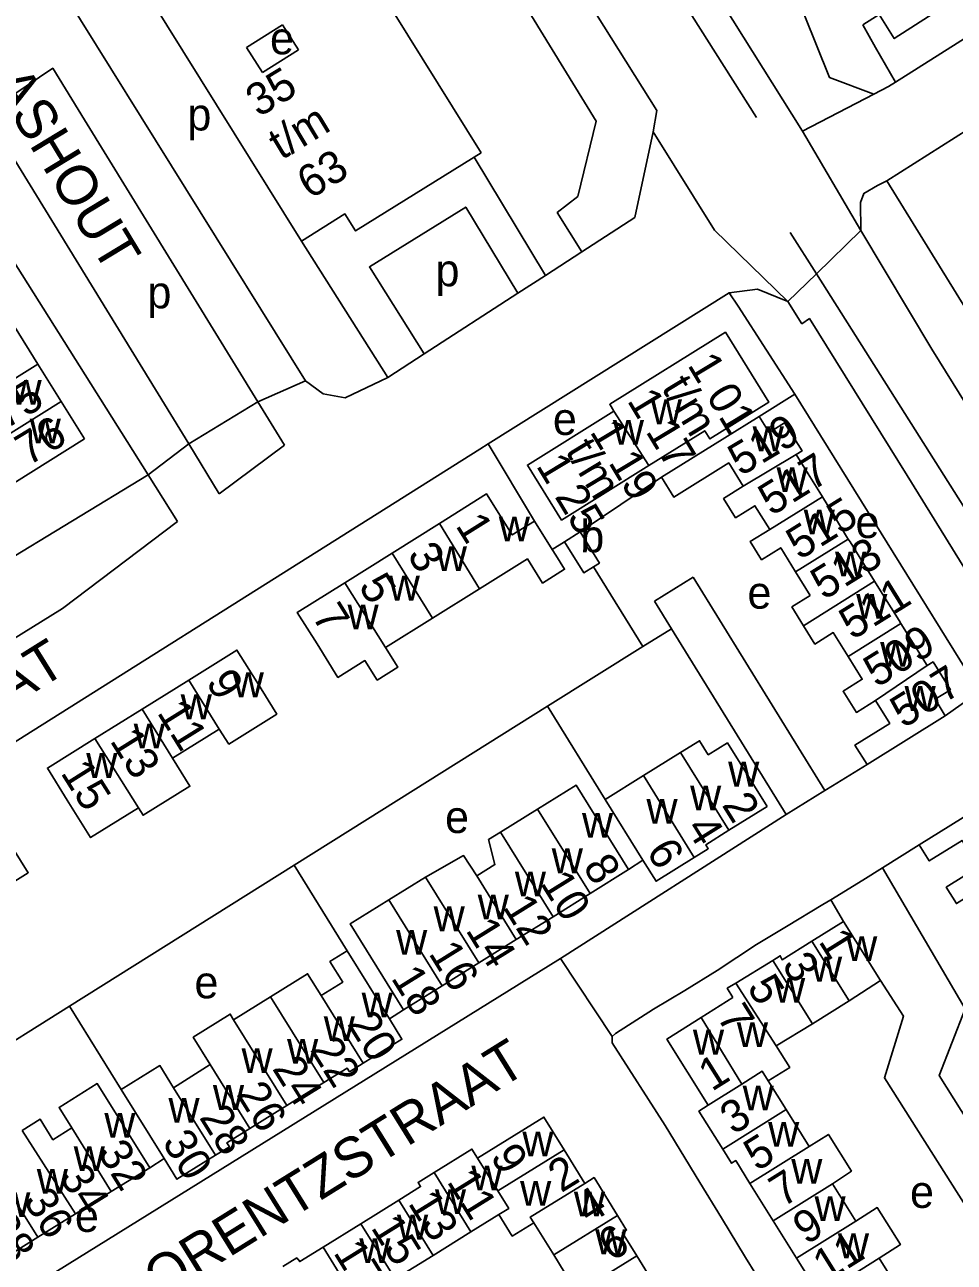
# Model space of a CAD drawing. Extents: x 159294 to 161936, y 384538 to 386517.
# Drawn here: x 159801.9 to 159917.3, y 385376.6 to 385530.1 of the extents above; entities that cross this region are included whole.
import ezdxf

# ---------------------------------------------------------------- set-up
doc = ezdxf.new("R2010")
doc.units = 0
for name, color, linetype in [('BLT_Basislijn', 7, 'Continuous'), ('BLT_Bebouwing', 7, 'Continuous'), ('BLT_Centroide', 7, 'Continuous'), ('BLT_Huisnummer', 7, 'Continuous'), ('BLT_Huisnummer_ tussenligend', 7, 'Continuous'), ('BLT_Huisnummer_reeks', 7, 'Continuous'), ('BLT_Onderverdeling_panden', 7, 'Continuous'), ('BLT_Straatnaam', 7, 'Continuous'), ('BLT_Vlakafsluiter', 7, 'Continuous')]:
    doc.layers.add(name, color=color, linetype=linetype)

msp = doc.modelspace()

# ---------------------------------------------------------------- linework, layer by layer
at = {"layer": 'BLT_Basislijn'}
for p, q in [((159817.5, 385608.48), (159872.81, 385518.13)), ((159806.47, 385534.48), (159836.75, 385485.94)), ((159907.49, 385527.29), (159905.9, 385530.11)), ((159937.39, 385528.87), (159908.9, 385510.76)), ((159909.97, 385523), (159907.49, 385527.29)), ((159797.05, 385519.15), (159822.27, 385478.1)), ((159809.3, 385518.31), (159830.82, 385483.3)), ((159857.66, 385513.68), (159866.51, 385499.01)), ((159908.9, 385510.76), (159956.39, 385433.59)), ((159836.25, 385503.26), (159846.94, 385486.33)), ((159871.03, 385501.94), (159866.51, 385499.01)), ((159863.09, 385496.8), (159851.46, 385489.26)), ((159859.4, 385478.11), (159889.3, 385496.84)), ((159841.65, 385483.81), (159846.94, 385486.33)), ((159836.75, 385485.94), (159838.95, 385484.3)), ((159822.27, 385478.1), (159830.82, 385483.3)), ((159830.82, 385483.3), (159834.15, 385477.95)), ((159838.95, 385484.3), (159841.65, 385483.81)), ((159893.03, 385481.51), (159897.48, 385484.26)), ((159897.48, 385484.26), (159920.38, 385447.36)), ((159822.27, 385478.1), (159826.03, 385471.9)), ((159834.15, 385477.95), (159826.03, 385471.9)), ((159865.16, 385468.53), (159859.4, 385478.11)), ((159772.74, 385447.24), (159817.2, 385474.27)), ((159817.2, 385474.27), (159820.86, 385468.46)), ((159870.81, 385467.17), (159880.92, 385473.96)), ((159867.36, 385465.01), (159868.87, 385465.95)), ((159884.87, 385461.57), (159880.05, 385458.57)), ((159901.21, 385435.09), (159884.87, 385461.57)), ((159882.15, 385455.17), (159880.05, 385458.57)), ((159896.39, 385432.1), (159882.15, 385455.17)), ((159878.62, 385452.97), (159866.76, 385445.54)), ((159920.38, 385447.36), (159916.14, 385444.37)), ((159873.91, 385433.98), (159866.76, 385445.54)), ((159906.43, 385438.34), (159902.13, 385435.67)), ((159896.39, 385432.1), (159868.39, 385414.26)), ((159912.91, 385428.35), (159908.34, 385425.48)), ((159878.62, 385426.44), (159876.84, 385425.28)), ((159835.32, 385425.83), (159807.46, 385408.35)), ((159841.91, 385415.2), (159835.32, 385425.83)), ((159903.5, 385418.86), (159901.92, 385421.55)), ((159868.39, 385414.26), (159798.34, 385370.8)), ((159813.88, 385398), (159807.46, 385408.35)), ((159848.9, 385407.89), (159847.15, 385406.75)), ((159819.19, 385389.45), (159817.4, 385388.29))]:
    msp.add_line(p, q, dxfattribs=at)
for points in [[(159672.14, 385864.36), (159718.49, 385792.26), (159734.77, 385768.17), (159772.32, 385708.21), (159809.55, 385648.76), (159856.03, 385574.41), (159873.73, 385548.57), (159892.72, 385518.61)], [(159879.9, 385516.8), (159880.33, 385519.48), (159867.2, 385540.44), (159859.25, 385553.53), (159846.62, 385579.07), (159838.32, 385592.49), (159800.14, 385653.57), (159788.51, 385666.46), (159777.48, 385684.4), (159767.2, 385706.17), (159746.01, 385740.12), (159700.77, 385806.77), (159672.01, 385848.87)], [(159831.62, 385623.7), (159872.69, 385557.95), (159898.42, 385516.89)], [(159907.29, 385521.5), (159901.76, 385523.57), (159895.48, 385539.22), (159886.69, 385552.42)], [(159909.97, 385523), (159936.5, 385539.83)], [(159797.05, 385519.15), (159805.38, 385524.7), (159809.3, 385518.31)], [(159909.97, 385523), (159909.09, 385522.45), (159907.28, 385521.5)], [(159907.29, 385521.5), (159898.42, 385516.89)], [(159872.81, 385518.13), (159870.54, 385508.81), (159867.98, 385506.81), (159871.03, 385501.94)], [(159879.9, 385516.8), (159877.62, 385506.21), (159871.03, 385501.94)], [(159792.51, 385513.4), (159817.2, 385474.27)], [(159908.9, 385510.76), (159907.74, 385510.17), (159906.02, 385509.18), (159905.6, 385508.06), (159905.67, 385504.57)], [(159863.09, 385496.8), (159856.62, 385507.49), (159844.67, 385500.05), (159851.46, 385489.26)], [(159905.67, 385504.57), (159914.47, 385489.85), (159949.2, 385433.95)], [(159896.88, 385504.34), (159900.14, 385499.2)], [(159866.51, 385499.01), (159863.09, 385496.8)], [(159900.14, 385499.2), (159936.1, 385442.38), (159950.5, 385421.37), (159977.5, 385379.12), (159989.93, 385361.42), (160014.19, 385323.22)], [(159889.3, 385496.84), (159892.82, 385497.3), (159896.58, 385495.75)], [(159897.48, 385484.26), (159890.44, 385495.19), (159889.3, 385496.84)], [(159896.58, 385495.75), (159898.35, 385493.01), (159899.27, 385493.65), (159911.4, 385474.2), (159922.14, 385456.86), (159921.61, 385455.62)], [(159851.46, 385489.26), (159846.94, 385486.33)], [(159859.4, 385478.11), (159858.36, 385477.46), (159784.92, 385431.19), (159738.32, 385402.45), (159734.71, 385399.96)], [(159820.86, 385468.46), (159806.57, 385457.66), (159778.3, 385440.14), (159776.68, 385440.93)], [(159878.62, 385452.97), (159872.47, 385462.86)], [(159878.62, 385452.97), (159882.15, 385455.17)], [(159866.76, 385445.54), (159844.45, 385431.55), (159835.32, 385425.83)], [(159902.13, 385435.67), (159901.21, 385435.09)], [(159901.21, 385435.09), (159896.39, 385432.1)], [(159901.92, 385421.55), (159905.91, 385423.96), (159908.34, 385425.48)], [(159908.34, 385425.48), (159918.61, 385407.99), (159915.37, 385399.73), (159928.32, 385379.12)], [(159874.8, 385404.59), (159875.23, 385404.94), (159879.93, 385407.96), (159883.81, 385410.27), (159887.83, 385412.76), (159892.72, 385415.97), (159896.43, 385418.21), (159900.96, 385420.97), (159901.92, 385421.55)], [(159908.11, 385411.51), (159910.94, 385407.11), (159908.59, 385399.43), (159922.83, 385376.99)], [(159807.46, 385408.35), (159795.71, 385400.98), (159776.12, 385388.66)], [(159893.9, 385373.01), (159891.34, 385377.16), (159888.37, 385382.06), (159885.68, 385386.44), (159881.38, 385393.55), (159874.8, 385403.79), (159874.8, 385404.59)]]:
    msp.add_lwpolyline(points, dxfattribs=at)
at = {"layer": 'BLT_Bebouwing'}
for p, q in [((159813.91, 385539.11), (159836.25, 385503.26)), ((159829.43, 385527.28), (159833.88, 385530.1)), ((159833.88, 385530.1), (159835.85, 385527)), ((159831.41, 385524.18), (159829.43, 385527.28)), ((159835.85, 385527), (159831.41, 385524.18)), ((159800.63, 385492.65), (159803.53, 385488.01)), ((159803.53, 385488.01), (159806.42, 385483.36)), ((159806.42, 385483.36), (159809.32, 385478.72)), ((159809.32, 385478.72), (159800.52, 385473.23)), ((159847.48, 385464.55), (159853.36, 385468.23)), ((159865.16, 385468.53), (159867.36, 385465.01)), ((159868.87, 385465.95), (159870.81, 385467.17)), ((159841.6, 385460.88), (159847.48, 385464.55)), ((159897.57, 385462.22), (159899.39, 385459.3)), ((159858.32, 385460.1), (159852.51, 385456.47)), ((159852.51, 385456.47), (159846.68, 385452.82)), ((159816.46, 385445.19), (159822.25, 385448.79)), ((159810.58, 385441.54), (159816.46, 385445.19)), ((159916.14, 385444.37), (159906.43, 385438.34)), ((159826.04, 385442.7), (159820.25, 385439.1)), ((159878.68, 385436.94), (159883.29, 385439.81)), ((159873.91, 385433.98), (159878.68, 385436.94)), ((159878.62, 385426.44), (159873.91, 385433.98)), ((159922.36, 385434.26), (159912.91, 385428.35)), ((159865.52, 385432.79), (159860.92, 385429.93)), ((159894.03, 385433.13), (159889.26, 385430.16)), ((159872.05, 385422.3), (159876.84, 385425.28)), ((159867.46, 385419.44), (159872.05, 385422.3)), ((159862.9, 385416.61), (159867.46, 385419.44)), ((159899.57, 385416.4), (159903.5, 385418.86)), ((159903.5, 385418.86), (159908.11, 385411.51)), ((159858.24, 385413.7), (159862.9, 385416.61)), ((159847.15, 385406.75), (159841.91, 385415.2)), ((159853.69, 385410.87), (159858.24, 385413.7)), ((159904.21, 385408.99), (159908.11, 385411.51)), ((159832.41, 385409.51), (159827.82, 385406.66)), ((159848.9, 385407.89), (159853.69, 385410.87)), ((159885.84, 385406.92), (159889.78, 385409.4)), ((159899.65, 385406.14), (159904.21, 385408.99)), ((159895.17, 385403.4), (159899.65, 385406.14)), ((159824.91, 385401.09), (159820.35, 385398.22)), ((159834.43, 385396.02), (159839.02, 385398.87)), ((159896.4, 385395.5), (159894.17, 385399.07)), ((159813.88, 385398), (159819.19, 385389.45)), ((159829.85, 385393.17), (159834.43, 385396.02)), ((159899.25, 385390.94), (159896.4, 385395.5)), ((159871.41, 385386.35), (159868.85, 385390.5)), ((159812.64, 385385.33), (159817.4, 385388.29)), ((159894.78, 385381.71), (159891.88, 385386.34)), ((159905.04, 385381.68), (159902.15, 385386.31)), ((159808.18, 385382.56), (159812.64, 385385.33)), ((159848.32, 385384.27), (159843.62, 385381.35)), ((159803.51, 385379.66), (159808.18, 385382.56)), ((159857.27, 385380.33), (159860.73, 385382.48)), ((159897.68, 385377.08), (159894.78, 385381.71)), ((159843.62, 385381.35), (159838.92, 385378.43)), ((159852.58, 385377.41), (159857.27, 385380.33)), ((159865.06, 385381.46), (159867.54, 385377.47)), ((159798.84, 385376.75), (159803.51, 385379.66)), ((159847.88, 385374.5), (159852.58, 385377.41)), ((159867.54, 385377.47), (159870.44, 385372.78)), ((159880.74, 385372.67), (159877.84, 385377.36)), ((159900.57, 385372.45), (159897.68, 385377.08))]:
    msp.add_line(p, q, dxfattribs=at)
for points in [[(159858.52, 385514.22), (159817.01, 385580.87)], [(159919.34, 385534.57), (159909.8, 385528.39), (159907.94, 385531.38), (159905.9, 385530.11)], [(159857.66, 385513.68), (159858.52, 385514.22)], [(159836.25, 385503.26), (159841.64, 385506.64), (159842.96, 385504.52), (159857.66, 385513.68)], [(159879.34, 385475.4), (159886.28, 385479.73), (159886.92, 385478.71), (159894.26, 385483.29), (159888.85, 385491.96), (159874.49, 385483.01), (159875.02, 385482.17)], [(159875.02, 385482.17), (159864.28, 385475.48), (159868.52, 385468.65), (159879.34, 385475.4)], [(159893.03, 385481.51), (159888.78, 385478.87), (159880.92, 385473.96)], [(159893.03, 385481.51), (159894.28, 385479.5), (159896.2, 385480.7), (159898.36, 385477.22), (159897.63, 385476.77)], [(159880.92, 385473.96), (159882.44, 385471.51), (159889.26, 385475.74), (159891.06, 385472.84)], [(159897.63, 385476.77), (159899.11, 385474.38), (159900.55, 385472.06), (159900.88, 385471.52)], [(159891.06, 385472.84), (159888.63, 385471.32), (159890.11, 385468.93), (159892.52, 385470.43), (159894.36, 385467.47)], [(159853.36, 385468.23), (159859.22, 385471.9), (159862.4, 385466.8), (159865.16, 385468.53)], [(159900.88, 385471.52), (159902.38, 385469.11), (159903.89, 385466.63), (159904.1, 385466.28)], [(159870.81, 385467.17), (159873.21, 385463.32), (159872.47, 385462.86)], [(159894.36, 385467.47), (159891.94, 385466), (159893.35, 385463.73), (159895.71, 385465.21), (159897.57, 385462.22)], [(159904.1, 385466.28), (159904.32, 385465.93), (159905.8, 385463.58), (159907.35, 385461.07)], [(159867.36, 385465.01), (159867.81, 385464.29), (159868.9, 385462.54), (159866.16, 385460.83), (159864.28, 385463.83), (159858.32, 385460.1)], [(159872.47, 385462.86), (159871.26, 385462.11), (159868.87, 385465.95)], [(159846.68, 385452.82), (159848.2, 385450.4), (159845.64, 385448.8), (159844.12, 385451.22), (159840.77, 385449.13), (159838.17, 385453.29), (159835.72, 385457.2), (159841.6, 385460.88)], [(159907.35, 385461.07), (159908.91, 385458.56), (159910.4, 385456.19), (159910.64, 385455.8)], [(159899.39, 385459.3), (159897.1, 385457.88), (159898.55, 385455.53)], [(159898.55, 385455.53), (159899.96, 385453.27), (159902.24, 385454.68), (159904.08, 385451.72)], [(159910.64, 385455.8), (159913.9, 385450.6)], [(159822.25, 385448.79), (159828.23, 385452.51), (159830.68, 385448.57), (159833.16, 385444.58), (159827.24, 385440.85), (159826.04, 385442.7)], [(159904.08, 385451.72), (159905.84, 385448.89), (159903.46, 385447.41), (159905.11, 385444.78), (159907.47, 385446.28)], [(159913.9, 385450.6), (159914.62, 385451.05), (159916.77, 385447.6), (159914.87, 385446.42), (159916.14, 385444.37)], [(159906.43, 385438.34), (159904.93, 385440.74), (159909.24, 385443.42), (159907.47, 385446.28)], [(159816, 385432.95), (159810.06, 385429.26), (159807.16, 385433.91), (159804.7, 385437.88), (159810.58, 385441.54)], [(159883.29, 385439.81), (159885.64, 385441.27), (159886.73, 385439.54), (159889.09, 385441.01), (159894.03, 385433.13)], [(159820.25, 385439.1), (159822.39, 385435.62), (159816.59, 385432.02), (159816, 385432.95)], [(159876.84, 385425.28), (159870.31, 385435.77), (159865.52, 385432.79)], [(159791.27, 385429.45), (159797.15, 385433.14), (159799.66, 385429.15), (159802.33, 385424.89), (159796.42, 385421.18)], [(159860.92, 385429.93), (159859.43, 385429.01), (159860.24, 385425.91), (159857.99, 385424.51)], [(159889.26, 385430.16), (159886.42, 385428.35), (159886.72, 385427.87), (159884.99, 385426.79)], [(159912.91, 385428.35), (159914.15, 385426.36), (159918.23, 385428.9), (159920.29, 385425.61)], [(159857.99, 385424.51), (159856.36, 385427.03), (159851.61, 385424.36)], [(159884.99, 385426.79), (159880.24, 385423.83), (159878.62, 385426.44)], [(159920.29, 385425.61), (159916.26, 385423.1), (159917.53, 385421.06), (159921.52, 385423.55), (159923.59, 385420.24)], [(159851.61, 385424.36), (159847.06, 385421.53)], [(159847.06, 385421.53), (159842.27, 385418.54), (159848.9, 385407.89)], [(159894.72, 385414.02), (159895.65, 385414.6), (159895.88, 385414.09), (159899.57, 385416.4)], [(159841.91, 385415.2), (159839.77, 385413.87), (159841.36, 385411.32), (159838.69, 385409.64)], [(159890.13, 385411.2), (159894.72, 385414.02)], [(159838.69, 385409.64), (159837, 385412.36), (159832.41, 385409.51)], [(159889.78, 385409.4), (159889.07, 385410.55), (159890.13, 385411.2)], [(159827.82, 385406.66), (159827.39, 385407.35), (159822.8, 385404.49), (159824.91, 385401.09)], [(159843.9, 385401.25), (159848.71, 385404.24), (159847.15, 385406.75)], [(159886.72, 385396.04), (159881.59, 385404.25), (159885.84, 385406.92)], [(159894.17, 385399.07), (159896.83, 385400.74), (159895.17, 385403.4)], [(159820.35, 385398.22), (159818.66, 385400.97), (159813.88, 385398)], [(159839.02, 385398.87), (159841.9, 385400.66), (159842.2, 385400.19), (159843.9, 385401.25)], [(159817.4, 385388.29), (159810.9, 385398.74), (159806.15, 385395.78), (159807.73, 385393.23)], [(159888.52, 385390.58), (159885.56, 385395.32), (159886.72, 385396.04)], [(159807.73, 385393.23), (159805.39, 385391.77), (159803.8, 385394.32), (159801.56, 385392.93)], [(159868.85, 385390.5), (159866.32, 385394.58), (159858.09, 385389.49)], [(159825.57, 385389.84), (159827.29, 385390.9), (159826.98, 385391.38), (159829.85, 385393.17)], [(159902.15, 385386.31), (159904.48, 385387.88), (159901.63, 385392.43), (159899.25, 385390.94)], [(159819.19, 385389.45), (159820.79, 385386.87), (159825.57, 385389.84)], [(159858.09, 385389.49), (159857.39, 385390.61), (159852.7, 385387.69)], [(159891.88, 385386.34), (159890.13, 385389.18), (159889.61, 385388.84), (159888.52, 385390.58)], [(159852.7, 385387.69), (159850.72, 385386.46), (159851.02, 385385.95), (159848.32, 385384.27)], [(159875.46, 385382.37), (159872.56, 385387.06), (159871.41, 385386.35)], [(159907.94, 385377.05), (159910.57, 385378.76), (159907.7, 385383.34), (159905.04, 385381.68)], [(159860.73, 385382.48), (159862.39, 385379.8), (159865.06, 385381.46)], [(159877.84, 385377.36), (159876.07, 385380.23), (159876.58, 385380.56), (159875.46, 385382.37)], [(159838.92, 385378.43), (159836.03, 385376.64), (159835.65, 385377.11), (159833.91, 385376.03)], [(159907.94, 385377.05), (159910.87, 385372.36)]]:
    msp.add_lwpolyline(points, dxfattribs=at)
at = {"layer": 'BLT_Onderverdeling_panden'}
for p, q in [((159794.73, 385482.52), (159803.53, 385488.01)), ((159797.63, 385477.87), (159806.42, 385483.36)), ((159879.34, 385475.4), (159875.02, 385482.17)), ((159891.06, 385472.84), (159897.63, 385476.77)), ((159900.88, 385471.52), (159894.36, 385467.47)), ((159858.32, 385460.1), (159853.36, 385468.23)), ((159904.1, 385466.28), (159897.57, 385462.22)), ((159852.51, 385456.47), (159847.48, 385464.55)), ((159846.68, 385452.82), (159841.6, 385460.88)), ((159907.35, 385461.07), (159898.55, 385455.53)), ((159910.64, 385455.8), (159904.08, 385451.72)), ((159913.9, 385450.6), (159907.47, 385446.28)), ((159826.04, 385442.7), (159822.25, 385448.79)), ((159820.25, 385439.1), (159816.46, 385445.19)), ((159816, 385432.95), (159810.58, 385441.54)), ((159889.26, 385430.16), (159883.29, 385439.81)), ((159884.99, 385426.79), (159878.68, 385436.94)), ((159872.05, 385422.3), (159865.52, 385432.79)), ((159867.46, 385419.44), (159860.92, 385429.93)), ((159858.24, 385413.7), (159851.61, 385424.36)), ((159862.9, 385416.61), (159857.99, 385424.51)), ((159853.69, 385410.87), (159847.06, 385421.53)), ((159904.21, 385408.99), (159899.57, 385416.4)), ((159899.65, 385406.14), (159894.72, 385414.02)), ((159890.13, 385411.2), (159895.17, 385403.4)), ((159839.02, 385398.87), (159832.41, 385409.51)), ((159843.9, 385401.25), (159838.69, 385409.64)), ((159834.43, 385396.02), (159827.82, 385406.66)), ((159890.87, 385398.65), (159885.84, 385406.92)), ((159829.85, 385393.17), (159824.91, 385401.09)), ((159886.72, 385396.04), (159890.87, 385398.65)), ((159825.57, 385389.84), (159820.35, 385398.22)), ((159888.52, 385390.58), (159896.4, 385395.5)), ((159801.56, 385392.93), (159808.18, 385382.56)), ((159807.73, 385393.23), (159812.64, 385385.33)), ((159899.25, 385390.94), (159891.88, 385386.34)), ((159796.99, 385390.08), (159803.51, 385379.66)), ((159858.09, 385389.49), (159860.62, 385385.41)), ((159860.62, 385385.41), (159868.85, 385390.5)), ((159857.27, 385380.33), (159852.7, 385387.69)), ((159894.78, 385381.71), (159902.15, 385386.31)), ((159852.58, 385377.41), (159848.32, 385384.27)), ((159867.54, 385377.47), (159875.46, 385382.37)), ((159847.88, 385374.5), (159843.62, 385381.35)), ((159897.68, 385377.08), (159905.04, 385381.68)), ((159843.18, 385371.58), (159838.92, 385378.43)), ((159870.44, 385372.78), (159877.84, 385377.36)), ((159900.57, 385372.45), (159907.94, 385377.05))]:
    msp.add_line(p, q, dxfattribs=at)
for points in [[(159890.87, 385398.65), (159893.43, 385400.26), (159894.17, 385399.07)], [(159871.41, 385386.35), (159864.63, 385382.16), (159865.06, 385381.46)], [(159860.62, 385385.41), (159861.97, 385383.25), (159860.73, 385382.48)]]:
    msp.add_lwpolyline(points, dxfattribs=at)
at = {"layer": 'BLT_Vlakafsluiter'}
for p, q in [((159898.42, 385516.89), (159905.67, 385504.57)), ((159905.67, 385504.57), (159900.14, 385499.2)), ((159900.14, 385499.2), (159896.58, 385495.75)), ((159830.82, 385483.3), (159836.75, 385485.94)), ((159817.2, 385474.27), (159822.27, 385478.1)), ((159868.39, 385414.26), (159874.8, 385404.59))]:
    msp.add_line(p, q, dxfattribs=at)
msp.add_lwpolyline([(159879.9, 385516.8), (159887.5, 385504.63), (159896.58, 385495.75)], dxfattribs=at)

# ---------------------------------------------------------------- texts
at = {"layer": 'BLT_Centroide'}
for s, p in [('e', (159832.33, 385526.44)), ('p', (159822.08, 385516.99)), ('p', (159852.87, 385497.66)), ('p', (159817.12, 385494.92)), ('w', (159800.13, 385482.95)), ('w', (159879.59, 385480.54)), ('e', (159867.44, 385479.21)), ('w', (159802.51, 385478.17)), ('w', (159874.88, 385478)), ('w', (159892.23, 385477.19)), ('w', (159895.2, 385472.12)), ('w', (159898.57, 385466.88)), ('e', (159905, 385466.42)), ('w', (159860.73, 385466)), ('b', (159870.84, 385464.65)), ('w', (159852.91, 385462.33)), ('w', (159902.46, 385461.66)), ('w', (159847.06, 385458.67)), ('e', (159891.59, 385457.66)), ('w', (159905.08, 385456.41)), ('w', (159841.95, 385455.09)), ('w', (159908.06, 385450.44)), ('w', (159827.7, 385446.67)), ('w', (159911.09, 385444.97)), ('w', (159821.25, 385443.94)), ('w', (159815.42, 385440.31)), ('w', (159809.53, 385436.66)), ('w', (159889.19, 385435.59)), ('w', (159884.47, 385432.64)), ('w', (159879.05, 385430.97)), ('e', (159854.06, 385429.82)), ('w', (159871.05, 385429.25)), ('w', (159867.3, 385424.83)), ('w', (159862.72, 385421.97)), ('w', (159858.11, 385419.11)), ('w', (159852.64, 385417.64)), ('w', (159847.98, 385414.72)), ('w', (159903.84, 385413.95)), ('w', (159899.47, 385411.39)), ('e', (159822.96, 385409.31)), ('w', (159894.89, 385408.78)), ('w', (159843.7, 385406.94)), ('w', (159839, 385404.02)), ('w', (159890.27, 385403.25)), ('w', (159884.82, 385402.33)), ('w', (159834.45, 385401.2)), ('w', (159828.8, 385400.05)), ('w', (159825.25, 385395.47)), ('w', (159890.99, 385395.41)), ('w', (159819.73, 385393.89)), ('w', (159811.77, 385392.03)), ('w', (159863.65, 385389.71)), ('w', (159894.15, 385390.91)), ('w', (159807.97, 385387.88)), ('w', (159897.02, 385386.31)), ('w', (159803.39, 385385.06)), ('w', (159857.33, 385385.47)), ('w', (159863.37, 385383.57)), ('e', (159911.76, 385383.31)), ('w', (159798.72, 385382.16)), ('w', (159852.8, 385382.55)), ('w', (159870.05, 385382.25)), ('e', (159808.12, 385380.33)), ('w', (159899.91, 385381.69)), ('w', (159848.09, 385379.38)), ('w', (159872.7, 385377.56)), ('w', (159843.41, 385376.47)), ('w', (159902.81, 385377.06))]:
    msp.add_text(s, height=4, dxfattribs=at).set_placement(p)
at = {"layer": 'BLT_Huisnummer'}
for s, rotation, p in [('76', 31.1529, (159802.32, 385475.3)), ('519', 30.8162, (159890.75, 385474.02)), ('515', 31.854, (159898.04, 385463.62)), ('1', 302.0139, (159855.28, 385467.97)), ('511', 31.8418, (159904.61, 385453.7)), ('7', 302.0264, (159837.45, 385456.73)), ('9', 301.8717, (159824.3, 385448.54)), ('507', 31.8538, (159910.95, 385442.74)), ('15', 302.1523, (159806.27, 385437.29)), ('2', 301.9349, (159888.34, 385433.31)), ('6', 301.9349, (159878.95, 385427.55)), ('8', 301.8767, (159871.09, 385425.63)), ('12', 301.8767, (159861.16, 385420.64)), ('1', 302.0204, (159900.34, 385416.38)), ('18', 301.9126, (159847.28, 385411.83)), ('5', 302.0195, (159891.45, 385410.66)), ('7', 301.9659, (159887.71, 385407.02)), ('20', 301.8809, (159841.83, 385406.16)), ('24', 301.879, (159832.54, 385400.6)), ('1', 32.154, (159887.16, 385397.68)), ('30', 301.8759, (159818.87, 385391.45)), ('5', 32.0166, (159892.78, 385387.77)), ('32', 301.8154, (159810.85, 385390.18)), ('9', 301.8583, (159859.6, 385389.68)), ('2', 31.7478, (159868.47, 385385.12)), ('36', 301.8154, (159801.64, 385384.21)), ('13', 301.8451, (159849.39, 385383.9)), ('9', 32.0166, (159898.88, 385378.66)), ('6', 31.755, (159874.71, 385376.57)), ('17', 301.8451, (159840.12, 385377.76))]:
    msp.add_text(s, height=4, rotation=rotation, dxfattribs=at).set_placement(p)
at = {"layer": 'BLT_Huisnummer_ tussenligend'}
for s, rotation, p in [('75', 31.1529, (159799.47, 385479.84)), ('517', 31.854, (159894.57, 385469.08)), ('513', 31.8418, (159901.07, 385458.65)), ('3', 302.0139, (159849.28, 385464.32)), ('5', 302.0139, (159843.24, 385460.44)), ('509', 31.8538, (159907.64, 385447.78)), ('11', 301.8717, (159818.24, 385444.77)), ('13', 301.8717, (159812.39, 385441.27)), ('4', 301.9349, (159883.87, 385430.44)), ('10', 301.8767, (159865.8, 385423.61)), ('14', 301.8767, (159856.54, 385417.77)), ('16', 301.8767, (159851.94, 385414.89)), ('3', 302.0204, (159895.78, 385413.45)), ('22', 301.8809, (159837.23, 385402.98)), ('26', 301.879, (159828.08, 385397.43)), ('28', 301.879, (159823.48, 385394.54)), ('3', 32.0222, (159889.83, 385392.3)), ('34', 301.8154, (159806.09, 385387.17)), ('11', 301.8542, (159854.21, 385386.58)), ('7', 32.0166, (159895.94, 385383.3)), ('4', 31.7489, (159871.92, 385381.23)), ('38', 301.8154, (159796.89, 385381.18)), ('15', 301.8451, (159844.78, 385380.87)), ('11', 32.0166, (159901.36, 385374.03))]:
    msp.add_text(s, height=4, rotation=rotation, dxfattribs=at).set_placement(p)
at = {"layer": 'BLT_Huisnummer_reeks'}
for s, rotation, p in [('35', 31.1529, (159830.92, 385518.56)), ('t/m', 31.1529, (159833.74, 385513.25)), ('63', 31.1529, (159837.29, 385508.39)), ('1 01', 301.0861, (159884.07, 385487.9)), ('t/m', 301.0861, (159880.83, 385485.07)), ('1 17', 301.0861, (159876.58, 385483.48)), ('1 19', 301.0861, (159871.96, 385479.62)), ('t/m', 301.0861, (159868.91, 385477.24)), ('1 25', 301.0861, (159865.29, 385475.4))]:
    msp.add_text(s, height=4, rotation=rotation, dxfattribs=at).set_placement(p)
at = {"layer": 'BLT_Straatnaam'}
for s, rotation, p in [('DOUGLASHOUT', 301.2251, (159785.44, 385543.22)), ('PIETER ZEEMANSTRAAT', 31.9862, (159739.29, 385407.38)), ('LORENTZSTRAAT', 31.8645, (159815.57, 385369.86))]:
    msp.add_text(s, height=5, rotation=rotation, dxfattribs=at).set_placement(p)

doc.saveas('drawing.dxf')
